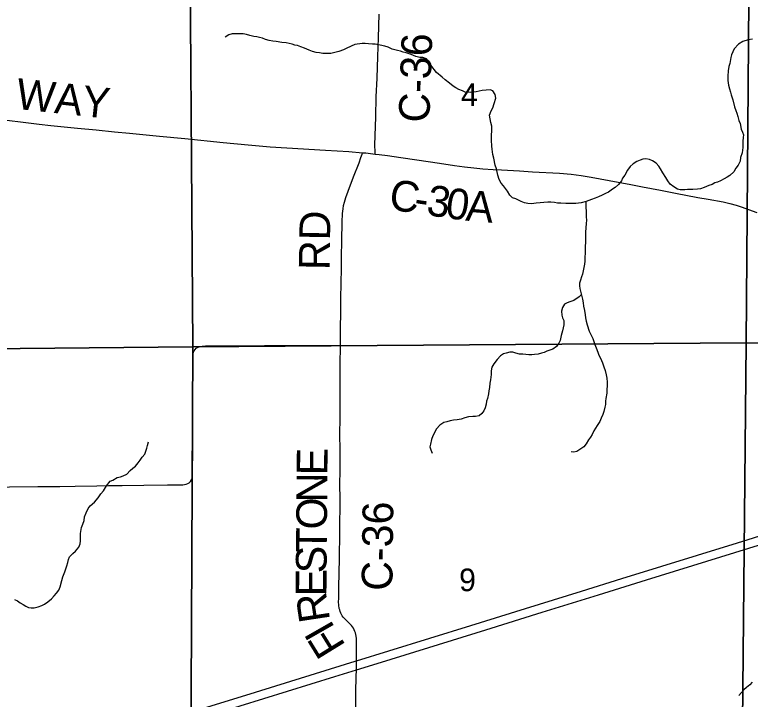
# Model space of a CAD drawing. Extents: x 1985906 to 2360102, y 891258 to 1222054.
# Drawn here: x 2085399 to 2092575, y 1016865 to 1023539 of the extents above; entities that cross this region are included whole.
import ezdxf

# ---------------------------------------------------------------- set-up
doc = ezdxf.new("R2010")
doc.units = 0
for name, color, linetype in [('GM_X_County_Road', 7, 'Continuous'), ('GM_X_County_Road_Text', 7, 'Continuous'), ('GM_X_Minor_River', 7, 'Continuous'), ('GM_X_Section', 7, 'Continuous'), ('GM_X_Section_Text', 7, 'Continuous'), ('GM_X_Township_Road', 7, 'Continuous'), ('GM_X_US_Route', 7, 'Continuous')]:
    doc.layers.add(name, color=color, linetype=linetype)

msp = doc.modelspace()

# ---------------------------------------------------------------- linework, layer by layer
at = {"layer": 'GM_X_County_Road'}
for points in [[(2088914.7, 1022181), (2088914.2, 1022201.4), (2088912.4, 1022266.5), (2088921.5, 1022543.4), (2088926.5, 1022740.1), (2088933.7, 1022920.3), (2088943, 1023133.1), (2088949.1, 1023314.6), (2088955.8, 1023543.8)], [(2085296.1, 1022515.5), (2085507.3, 1022489.8), (2085637.4, 1022473.3), (2085751.5, 1022460.3), (2086012.7, 1022433.4), (2086192.4, 1022416.6), (2086371.7, 1022397.6), (2086518.6, 1022383.1), (2086812.6, 1022355.7), (2087057.3, 1022330.8), (2087432.9, 1022294.8), (2087677.8, 1022270.5), (2087890.5, 1022252.4), (2088054.3, 1022241.8), (2088430.9, 1022219.1), (2088660.1, 1022204), (2088792, 1022193.5)], [(2088576.1, 1020312.9), (2088576.4, 1020338.3), (2088582.1, 1020780.9), (2088584.2, 1020911.9), (2088586.9, 1021075.7), (2088586.8, 1021141.2), (2088587.5, 1021173.9), (2088591.3, 1021337.6), (2088594.9, 1021517.9), (2088597.9, 1021599.5), (2088602.5, 1021648.1), (2088607.8, 1021680.1), (2088615.1, 1021711.7), (2088629.2, 1021758.5), (2088650.9, 1021820.1), (2088704.8, 1021957.3), (2088758.1, 1022095), (2088777, 1022148.6), (2088787.5, 1022180.2), (2088792, 1022193.5)], [(2088792, 1022193.5), (2088823.5, 1022191), (2088914.7, 1022181)], [(2088914.7, 1022181), (2088953.9, 1022176.7), (2089036.7, 1022166.2), (2089164.9, 1022147.5), (2089457, 1022104.8), (2089586.7, 1022085.9), (2089690.5, 1022070.6), (2089788.6, 1022056.7), (2089878.1, 1022045.4), (2089964.9, 1022037.5), (2090065.6, 1022031.4), (2090148.1, 1022026.2), (2090325.2, 1022015.8), (2090452, 1022008.8), (2090713.9, 1021993.5), (2090828.2, 1021984), (2090925.7, 1021972.3), (2091022.7, 1021956.8), (2091200.1, 1021924.1), (2091409.5, 1021883.4), (2091522.3, 1021862.2), (2091699.4, 1021828.7), (2091844.3, 1021800.5), (2092064.4, 1021758.5), (2092163.4, 1021741.1), (2092312, 1021713.5), (2092375.7, 1021699), (2092438.7, 1021681.7), (2092485.2, 1021666.5), (2092638.9, 1021609.6)], [(2088725.9, 1016789.4), (2088727.8, 1016936.9), (2088730.9, 1017083.9), (2088732, 1017151.3), (2088733.3, 1017231.9), (2088733.5, 1017240.5), (2088734.6, 1017412.4), (2088732.2, 1017461.8), (2088727.8, 1017494.9), (2088724.1, 1017511.2), (2088718.8, 1017527.1), (2088712.2, 1017542.6), (2088704, 1017557.2), (2088694.5, 1017571), (2088684.1, 1017584), (2088672.9, 1017596.2), (2088625.8, 1017641.8), (2088603.8, 1017665.4), (2088594.2, 1017678.1), (2088585.9, 1017691.6), (2088579.2, 1017705.8), (2088573.7, 1017720.6), (2088569.4, 1017735.9), (2088565.8, 1017751.6), (2088561.7, 1017782.6), (2088559.1, 1017815.4), (2088559.6, 1017847.2), (2088560.7, 1017912.3), (2088561.7, 1017962.4), (2088566, 1018093.4), (2088569, 1018240.8), (2088571, 1018486.7), (2088572.9, 1018830.8), (2088571.3, 1018945.6), (2088573.3, 1019109.4), (2088573.6, 1019224.2), (2088573.5, 1019338.9), (2088572.9, 1019355.2), (2088572.4, 1019387.9), (2088573.3, 1019666.5), (2088574, 1019797.6), (2088573.6, 1019945.1), (2088573.7, 1020043.5), (2088574.1, 1020125.4), (2088576.1, 1020312.9)]]:
    msp.add_lwpolyline(points, dxfattribs=at)
at = {"layer": 'GM_X_Minor_River'}
for points in [[(2089678.1, 1022842.8), (2089639.9, 1022870.8), (2089599.6, 1022904.7), (2089569.4, 1022930.7), (2089515.1, 1022976.6), (2089490.9, 1023004.6), (2089470.7, 1023030.6), (2089446.5, 1023064.6), (2089416.2, 1023108.6), (2089380, 1023120.5), (2089350, 1023122.4), (2089311.9, 1023132.2), (2089265.7, 1023152.1), (2089217.5, 1023165.9), (2089189.4, 1023173.8), (2089163.3, 1023183.8), (2089133.2, 1023189.6), (2089083, 1023203.5), (2089042.9, 1023223.3), (2089010.8, 1023231.2), (2088964.6, 1023243.1), (2088914.5, 1023250.9), (2088888.4, 1023252.8), (2088850.3, 1023256.6), (2088818.2, 1023258.5), (2088790.2, 1023258.3), (2088718.1, 1023250), (2088682.1, 1023233.8), (2088634.1, 1023209.4), (2088608.1, 1023197.3), (2088560.1, 1023179), (2088534.1, 1023172.9), (2088484.1, 1023162.6), (2088448, 1023160.4), (2088405.9, 1023160.2), (2088371.8, 1023166.1), (2088339.7, 1023172), (2088303.6, 1023181.8), (2088271.5, 1023193.7), (2088225.3, 1023213.6), (2088191.2, 1023227.5), (2088159.1, 1023237.4), (2088133, 1023243.3), (2088104.9, 1023253.2), (2088046.7, 1023265), (2088006.6, 1023268.8), (2087948.4, 1023276.6), (2087916.4, 1023280.4), (2087880.3, 1023286.3), (2087846.1, 1023298.2), (2087818, 1023310.1), (2087787.9, 1023318), (2087759.8, 1023323.9), (2087731.8, 1023327.8), (2087693.6, 1023337.6), (2087659.5, 1023345.5), (2087629.4, 1023351.4), (2087583.3, 1023351.2), (2087555.3, 1023353.1), (2087519.2, 1023352.9), (2087489.2, 1023342.7), (2087453.2, 1023320.5)], [(2092595.4, 1023299.8), (2092555.3, 1023293.6), (2092501.3, 1023279.3), (2092461.4, 1023253), (2092419.5, 1023206.6), (2092391.8, 1023148.3), (2092383.9, 1023122.2), (2092374.2, 1023063.9), (2092366.3, 1023033.8), (2092360.5, 1022991.6), (2092356.8, 1022939.4), (2092357, 1022899.2), (2092361.3, 1022853.1), (2092373.5, 1022817), (2092381.7, 1022784.9), (2092389.8, 1022758.8), (2092404.1, 1022710.7), (2092420.5, 1022642.6), (2092432.7, 1022606.5), (2092442.8, 1022578.4), (2092453, 1022546.3), (2092463.3, 1022506.2), (2092475.4, 1022478.2), (2092487.7, 1022424), (2092499.9, 1022394), (2092508.1, 1022367.9), (2092506.2, 1022341.8), (2092502.4, 1022305.7), (2092502.7, 1022245.5), (2092495, 1022191.2), (2092481.2, 1022147), (2092477.3, 1022112.8), (2092457.5, 1022072.6), (2092435.6, 1022042.4), (2092415.8, 1022006.2), (2092375.9, 1021971.9)], [(2092375.9, 1021971.9), (2092349.9, 1021955.7), (2092320, 1021937.5), (2092286, 1021919.3), (2092256, 1021907.1), (2092228, 1021898.9), (2092202, 1021882.8), (2092172, 1021872.6), (2092126, 1021854.3), (2092088, 1021840.1), (2092060, 1021837.9), (2092015.9, 1021835.7), (2091963.8, 1021833.5), (2091935.7, 1021831.3), (2091891.7, 1021833.2), (2091865.6, 1021839.1), (2091829.4, 1021861), (2091795.2, 1021886.9), (2091771, 1021918.9), (2091752.8, 1021953), (2091722.5, 1021997), (2091698.2, 1022035), (2091682.1, 1022061), (2091655.8, 1022093), (2091621.7, 1022115), (2091591.5, 1022128.9), (2091555.4, 1022134.8), (2091527.4, 1022130.6), (2091501.4, 1022120.4), (2091469.4, 1022108.3), (2091431.5, 1022084), (2091403.5, 1022057.8), (2091377.7, 1022023.5), (2091351.9, 1021973.2), (2091330, 1021947), (2091318.1, 1021918.9), (2091288.2, 1021884.6), (2091256.3, 1021854.3), (2091230.3, 1021838.2), (2091192.4, 1021809.9), (2091162.4, 1021795.7), (2091130.5, 1021779.5), (2091094.5, 1021763.3), (2091060.5, 1021749.1), (2091026.5, 1021736.9), (2090974.5, 1021716.6), (2090926.4, 1021704.3), (2090898.4, 1021700.2), (2090872.4, 1021700), (2090846.3, 1021699.9), (2090774.2, 1021699.6), (2090726.1, 1021701.4), (2090696, 1021703.2), (2090665.9, 1021707.1), (2090629.8, 1021711), (2090599.8, 1021710.8), (2090561.7, 1021708.7), (2090525.7, 1021704.5), (2090487.6, 1021700.3), (2090439.5, 1021696.1), (2090405.5, 1021697.9), (2090371.4, 1021705.8), (2090341.2, 1021717.7), (2090287, 1021743.5), (2090256.9, 1021755.4), (2090230.7, 1021779.4), (2090206.4, 1021819.4), (2090168.1, 1021869.5), (2090145.9, 1021897.5), (2090125.7, 1021933.5), (2090111.5, 1021973.6), (2090099.1, 1022035.8), (2090086.9, 1022071.8), (2090072.5, 1022140), (2090064.3, 1022176.1), (2090058, 1022228.3), (2090053.9, 1022258.4), (2090051.5, 1022316.6), (2090051.4, 1022352.7), (2090055, 1022419), (2090052.9, 1022451.1), (2090044.6, 1022489.2), (2090036.4, 1022525.3), (2090030.2, 1022561.4), (2090046, 1022603.6), (2090063.9, 1022631.8), (2090077.7, 1022672), (2090091.5, 1022726.3), (2090087.3, 1022760.4), (2090065.1, 1022796.4), (2090037, 1022806.3), (2089998.9, 1022804.2), (2089958.8, 1022799.9), (2089900.8, 1022787.6), (2089872.8, 1022783.5), (2089846.7, 1022781.4), (2089794.6, 1022785.2), (2089768.5, 1022797.1), (2089732.3, 1022811), (2089704.2, 1022826.9), (2089678.1, 1022842.8)], [(2090969.8, 1021715.4), (2090970.8, 1021656.3), (2090972.9, 1021628.2), (2090973.1, 1021600.1), (2090975.3, 1021566), (2090977.4, 1021539.9), (2090973.6, 1021499.8), (2090969.8, 1021465.6), (2090966, 1021417.4), (2090966.5, 1021331.1), (2090964.8, 1021270.9), (2090963.1, 1021208.6), (2090961.2, 1021182.5), (2090959.5, 1021136.3), (2090957.6, 1021108.2), (2090951.8, 1021076.1), (2090945.9, 1021041.9), (2090938.1, 1021009.8), (2090930.2, 1020983.6), (2090918.4, 1020951.5), (2090910.5, 1020921.3), (2090908.6, 1020895.2), (2090912.8, 1020869.1), (2090925.1, 1020817), (2090933.2, 1020790.9), (2090937.4, 1020764.9), (2090943.6, 1020730.8), (2090947.7, 1020698.7), (2090958, 1020654.5), (2090964.2, 1020612.4), (2090968.4, 1020582.3), (2090974.6, 1020552.2), (2090982.8, 1020514.1), (2091003.1, 1020454), (2091039.6, 1020383.9), (2091047.7, 1020353.8), (2091059.9, 1020323.8), (2091070.1, 1020291.7), (2091088.4, 1020249.6), (2091098.5, 1020219.6), (2091112.7, 1020189.5), (2091135, 1020145.5), (2091147.2, 1020107.4), (2091159.4, 1020069.3), (2091169.7, 1020027.2), (2091175.9, 1019995.1), (2091178.1, 1019957), (2091178.3, 1019918.8), (2091176.4, 1019888.7), (2091174.6, 1019850.5), (2091166.9, 1019798.3), (2091163, 1019770.2), (2091161.2, 1019740.1), (2091157.3, 1019714), (2091147.5, 1019669.8), (2091135.6, 1019641.6), (2091119.8, 1019605.4), (2091105.9, 1019573.2), (2091080.1, 1019534.9), (2091066.2, 1019506.8), (2091050.3, 1019480.6), (2091032.4, 1019446.4), (2091016.5, 1019420.2), (2090996.6, 1019394), (2090974.8, 1019355.8), (2090950.9, 1019327.6), (2090923, 1019305.4), (2090883, 1019279.1), (2090855, 1019275), (2090828.9, 1019278.9)], [(2090927.3, 1020809.8), (2090905.2, 1020788.8), (2090853.3, 1020752.4), (2090815.3, 1020740.2), (2090789.3, 1020730.1), (2090763.3, 1020715.9), (2090743.4, 1020685.7), (2090733.6, 1020649.5), (2090737.8, 1020609.4), (2090743.9, 1020583.3), (2090756.1, 1020557.3), (2090756.3, 1020517.1), (2090750.5, 1020485), (2090742.6, 1020456.8), (2090730.8, 1020412.6), (2090719, 1020364.4), (2090707.2, 1020336.2), (2090685.3, 1020304), (2090647.3, 1020279.8), (2090619.3, 1020267.6), (2090589.3, 1020257.4), (2090563.3, 1020247.2), (2090537.3, 1020239.1), (2090505.3, 1020230.9), (2090471.3, 1020226.8), (2090445.2, 1020224.6), (2090415.2, 1020224.5), (2090355, 1020228.2), (2090323, 1020230.1), (2090286.9, 1020238), (2090258.7, 1020247.9), (2090228.7, 1020247.7), (2090194.7, 1020239.5), (2090168.6, 1020233.4), (2090138.7, 1020213.2), (2090104.8, 1020178.9), (2090073, 1020136.6), (2090053.1, 1020102.4), (2090047.3, 1020068.2), (2090047.5, 1020030.1), (2090041.7, 1019979.9), (2090035.9, 1019945.8), (2090032.1, 1019903.6), (2090024.2, 1019873.4), (2090020.4, 1019843.3), (2090010.6, 1019797.1), (2090002.7, 1019770.9), (2089998.9, 1019740.8), (2089989, 1019706.6), (2089977.2, 1019678.5), (2089955.3, 1019650.3), (2089929.3, 1019628.1), (2089893.3, 1019621.9), (2089867.2, 1019621.8), (2089827.2, 1019619.6), (2089789.2, 1019609.4), (2089755.2, 1019597.2), (2089715.1, 1019591), (2089679.1, 1019584.8), (2089647, 1019578.6), (2089615, 1019568.4), (2089585, 1019562.3), (2089545.1, 1019536), (2089513.2, 1019501.7), (2089479.5, 1019433.3), (2089463.6, 1019397.1), (2089453.9, 1019350.9), (2089450, 1019324.8), (2089458.1, 1019296.7), (2089472.3, 1019264.7)], [(2085395.8, 1017836.9), (2085425.9, 1017825), (2085452.1, 1017805.1), (2085480.2, 1017789.2), (2085506.4, 1017771.2), (2085532.5, 1017761.3), (2085560.6, 1017755.4), (2085588.6, 1017755.5), (2085628.6, 1017765.8), (2085664.6, 1017780), (2085690.6, 1017792.1), (2085722.6, 1017814.3), (2085758.5, 1017842.6), (2085782.4, 1017872.8), (2085806.3, 1017899), (2085828.2, 1017927.2), (2085842, 1017961.4), (2085857.8, 1018021.7), (2085867.6, 1018057.9), (2085887.4, 1018108.2), (2085907.1, 1018164.5), (2085916.9, 1018198.7), (2085922.8, 1018228.8), (2085934.7, 1018254.9), (2085964.6, 1018287.2), (2085992.5, 1018309.4), (2086024.4, 1018347.7), (2086036.2, 1018381.9), (2086040.1, 1018410), (2086039.7, 1018480.2), (2086049.4, 1018540.5), (2086063.3, 1018572.7), (2086077.1, 1018606.9), (2086080.9, 1018643), (2086096.8, 1018683.3), (2086116.6, 1018725.5), (2086136.5, 1018751.7), (2086176.4, 1018788), (2086214.2, 1018830.3), (2086238.1, 1018868.6), (2086264, 1018898.8), (2086293.8, 1018947.1), (2086331.6, 1018991.5), (2086357.6, 1019001.6), (2086397.6, 1019025.9), (2086429.6, 1019032.1), (2086457.6, 1019042.2), (2086491.6, 1019060.4), (2086525.4, 1019096.7), (2086551.4, 1019118.9), (2086577.3, 1019139.1), (2086603.2, 1019171.4), (2086623.1, 1019197.5), (2086641, 1019225.7), (2086668.9, 1019256), (2086676.8, 1019284.1), (2086688.6, 1019312.3), (2086694.5, 1019338.4), (2086704.3, 1019374.6)], [(2092594.1, 1017030.5), (2092570.2, 1017004.2), (2092538.3, 1016980)], [(2092538.3, 1016980), (2092512.4, 1016955.8), (2092464.6, 1016901.4)]]:
    msp.add_lwpolyline(points, dxfattribs=at)
at = {"layer": 'GM_X_Section'}
for points in [[(2097644.6, 1025416.7), (2098032.8, 1025418.6), (2098003.5, 1020315.5), (2092534.2, 1020341), (2092573.9, 1025364)], [(2092101.6, 1025365.7), (2092573.9, 1025364), (2092534.2, 1020341), (2087135.3, 1020300.8), (2087101, 1025303.4)], [(2086576.7, 1025296.9), (2087101, 1025303.4), (2087135.3, 1020300.8), (2081744.5, 1020248.5), (2081734.2, 1025247.3)], [(2092534.2, 1020341), (2092482.4, 1014947.7), (2087111.5, 1014901.6), (2087135.3, 1020300.8)], [(2098003.5, 1020315.5), (2097937.6, 1014926.1), (2092482.4, 1014947.7), (2092534.2, 1020341)], [(2087135.3, 1020300.8), (2087111.5, 1014901.6), (2081724.6, 1014883.5), (2081744.5, 1020248.5)]]:
    msp.add_lwpolyline(points, close=True, dxfattribs=at)
at = {"layer": 'GM_X_Township_Road'}
msp.add_lwpolyline([(2085068.7, 1018931.6), (2085626.2, 1018938), (2085839.6, 1018939.9), (2085987.3, 1018942.1), (2086200.6, 1018946.1), (2086315.4, 1018948.7), (2086446.5, 1018950.1), (2086659.9, 1018953), (2086889.6, 1018954.8), (2086988.1, 1018954.8), (2087038.1, 1018955.9), (2087054.9, 1018957.8), (2087071.5, 1018961.4), (2087087.5, 1018967.5), (2087102, 1018976.6), (2087114.2, 1018988.9), (2087123.3, 1019003.7), (2087129.2, 1019020), (2087132.4, 1019036.8), (2087133.7, 1019053.7), (2087134.2, 1019086.5), (2087134.7, 1019152.3), (2087135.3, 1019217.9), (2087135.2, 1019349.2), (2087136.9, 1019628.2), (2087137.7, 1019874.4), (2087136.6, 1020104.3), (2087136.8, 1020186.1), (2087138.3, 1020218.5), (2087140.6, 1020234.2), (2087144.7, 1020249.4), (2087150.9, 1020263.7), (2087159.5, 1020276.6), (2087170.2, 1020287.5), (2087182.9, 1020296), (2087197.2, 1020301.7), (2087212.6, 1020305.2), (2087228.5, 1020307.1), (2087261, 1020309.8), (2087309.8, 1020310.5), (2087441, 1020309.9), (2087638, 1020311.2), (2087834.9, 1020314.1), (2087982.5, 1020313.9), (2088146.6, 1020314.4), (2088245, 1020314), (2088425.6, 1020314.4), (2088540.3, 1020313.3), (2088576.1, 1020312.9)], dxfattribs=at)
at = {"layer": 'GM_X_US_Route'}
for points in [[(2084574, 1015864.9), (2085404.6, 1016121.3), (2086031.3, 1016315.4), (2086391.8, 1016426.3), (2086783.3, 1016548.4), (2087175.1, 1016669.7), (2087598.4, 1016800.6), (2088523.2, 1017086.8), (2088732, 1017151.3), (2088977.8, 1017227.3), (2089996.7, 1017542.7), (2090545.3, 1017712.7), (2091093.9, 1017882.5), (2091564.1, 1018028), (2094463.8, 1018926)], [(2084142.8, 1015819.4), (2085756.9, 1016319), (2086399, 1016518.7), (2086791, 1016639.7), (2087198.5, 1016765.9), (2087653.2, 1016906.5), (2088186.1, 1017071.7), (2088719.3, 1017236.1), (2088733.5, 1017240.5), (2089048.4, 1017338.4), (2089848, 1017585.7), (2090380.8, 1017751.3), (2090930, 1017919.6), (2091321.6, 1018041.9), (2092450.1, 1018391.6), (2093469, 1018707.6)]]:
    msp.add_lwpolyline(points, dxfattribs=at)

# ---------------------------------------------------------------- texts
at = {"layer": 'GM_X_County_Road_Text'}
for s, rotation, p in [('C-36', 87.96669, (2089443.6, 1022484.1)), ('WAY', 353.81426, (2085402.3, 1022622.6)), ('C', 351.41452, (2089039.8, 1021642.8)), ('3', 351.55327, (2089406.1, 1021587.5)), ('0', 351.92582, (2089591, 1021560.1)), ('A', 355.17718, (2089792.4, 1021532)), ('-', 351.4486, (2089283.7, 1021606)), ('RD', 89.0139, (2088470.2, 1021047.5)), ('E', 89.51016, (2088449.6, 1019047.3)), ('N', 89.51006, (2088447.3, 1018783.3)), ('O', 89.51003, (2088445, 1018519.3)), ('C-36', 89.31139, (2089083, 1017921.4)), ('T', 89.51143, (2088443.1, 1018294.9)), ('S', 89.51296, (2088441.4, 1018092.5)), ('E', 89.76642, (2088440.5, 1017868.5)), ('R', 98.62495, (2088476.6, 1017637.1)), ('I', 119.76086, (2088528.2, 1017557.6)), ('F', 121.6556, (2088633, 1017387.6))]:
    msp.add_text(s, height=300, rotation=rotation, dxfattribs=at).set_placement(p)
at = {"layer": 'GM_X_Section_Text'}
for s, p in [('4', (2089752, 1022648.1)), ('9', (2089734.4, 1017918.6))]:
    msp.add_text(s, height=221, rotation=0.00001, dxfattribs=at).set_placement(p)

doc.saveas('drawing.dxf')
